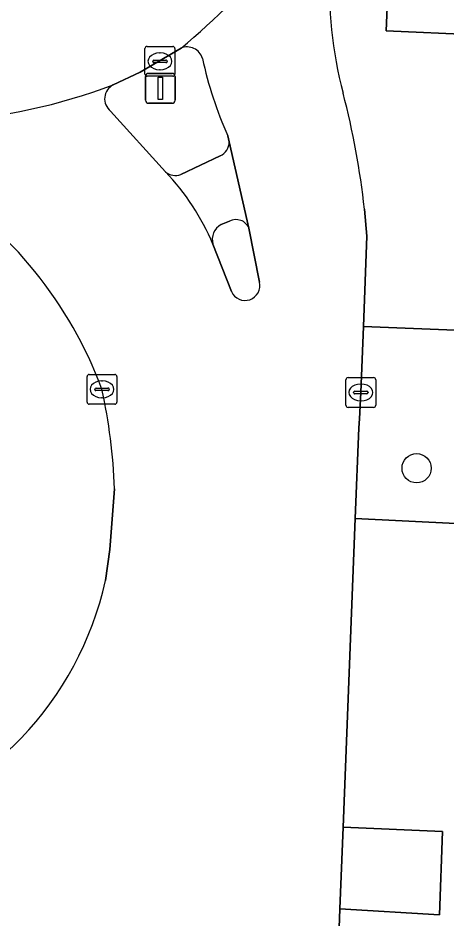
# Model space of a CAD drawing. Extents: x 160888 to 161385, y 386490 to 386908.
# Drawn here: x 161026.16 to 161040.48, y 386677.78 to 386707.9 of the extents above; entities that cross this region are included whole.
import ezdxf

# ---------------------------------------------------------------- set-up
doc = ezdxf.new("R2010")
doc.units = 0
for name, color, linetype in [('IMGEO_Boom', 7, 'Continuous'), ('IMGEO_Groenvoorziening', 7, 'Continuous'), ('IMGEO_Kolk', 7, 'Continuous'), ('IMGEO_Lichtmast', 7, 'Continuous'), ('IMGEO_Rijbaan_lokaal_gesloten', 7, 'Continuous'), ('IMGEO_Rijbaan_lokaal_open', 7, 'Continuous'), ('IMGEO_Verkeerseiland_open', 7, 'Continuous'), ('IMGEO_Voetpad_open', 7, 'Continuous')]:
    doc.layers.add(name, color=color, linetype=linetype)

msp = doc.modelspace()

# ---------------------------------------------------------------- linework, layer by layer
at = {"layer": 'IMGEO_Boom'}
msp.add_circle((161039.501, 386692.845), 0.489, dxfattribs=at)
at = {"layer": 'IMGEO_Groenvoorziening'}
for points in [[(161038.486, 386707.47), (161041.484, 386707.334), (161041.637, 386710.771), (161038.63, 386710.889)], [(161037.718, 386697.581), (161037.634, 386695.381), (161037.585, 386694.495), (161037.565, 386694.192), (161037.447, 386691.163), (161040.809, 386691.004), (161041.069, 386697.455)], [(161037.043, 386680.849), (161036.936, 386678.112), (161040.261, 386677.917), (161040.369, 386680.698)]]:
    msp.add_lwpolyline(points, close=True, dxfattribs=at)
at = {"layer": 'IMGEO_Kolk'}
for p, q in [((161030.409, 386706.023), (161030.409, 386706.875)), ((161030.484, 386706.949), (161031.336, 386706.949)), ((161031.41, 386706.875), (161031.41, 386706.023)), ((161030.711, 386706.492), (161031.109, 386706.492)), ((161030.897, 386706.729), (161030.922, 386706.729)), ((161030.668, 386706.443), (161030.668, 386706.455)), ((161031.106, 386706.406), (161030.708, 386706.406)), ((161031.152, 386706.455), (161031.152, 386706.443)), ((161031.336, 386705.949), (161030.484, 386705.949)), ((161030.92, 386706.169), (161030.895, 386706.169)), ((161028.545, 386695.984), (161029.397, 386695.984)), ((161028.47, 386695.058), (161028.47, 386695.91)), ((161028.958, 386695.764), (161028.983, 386695.764)), ((161029.471, 386695.91), (161029.471, 386695.058)), ((161037.133, 386694.954), (161037.133, 386695.806)), ((161037.208, 386695.88), (161038.06, 386695.88)), ((161037.621, 386695.66), (161037.646, 386695.66)), ((161038.134, 386695.806), (161038.134, 386694.954)), ((161028.729, 386695.478), (161028.729, 386695.49)), ((161029.167, 386695.441), (161028.769, 386695.441)), ((161028.772, 386695.527), (161029.17, 386695.527)), ((161029.213, 386695.49), (161029.213, 386695.478)), ((161037.392, 386695.374), (161037.392, 386695.386)), ((161037.435, 386695.423), (161037.833, 386695.423)), ((161037.876, 386695.386), (161037.876, 386695.374)), ((161028.981, 386695.204), (161028.956, 386695.204)), ((161037.83, 386695.337), (161037.432, 386695.337)), ((161037.644, 386695.1), (161037.619, 386695.1)), ((161029.397, 386694.984), (161028.545, 386694.984)), ((161038.06, 386694.88), (161037.208, 386694.88))]:
    msp.add_line(p, q, dxfattribs=at)
for points in [[(161030.409, 386706.023), (161030.409, 386706.875)], [(161030.484, 386706.949), (161031.336, 386706.949)], [(161031.41, 386706.875), (161031.41, 386706.023)], [(161031.336, 386705.949), (161030.484, 386705.949)], [(161028.545, 386695.984), (161029.397, 386695.984)], [(161028.47, 386695.058), (161028.47, 386695.91)], [(161029.471, 386695.91), (161029.471, 386695.058)], [(161037.133, 386694.954), (161037.133, 386695.806)], [(161037.208, 386695.88), (161038.06, 386695.88)], [(161038.134, 386695.806), (161038.134, 386694.954)], [(161029.397, 386694.984), (161028.545, 386694.984)], [(161038.06, 386694.88), (161037.208, 386694.88)]]:
    msp.add_lwpolyline(points, dxfattribs=at)
for centre, radius, start, end in [((161030.486, 386706.873), 0.0765, 91.552, 178.448), ((161030.486, 386706.873), 0.0765, 91.552, 178.448), ((161031.334, 386706.873), 0.0765, 1.552, 88.448), ((161031.334, 386706.873), 0.0765, 1.552, 88.448), ((161030.708, 386706.452), 0.0403, 85.8775, 175.7526), ((161031.113, 386706.454), 0.0386, 1.7309, 96.639), ((161030.705, 386706.442), 0.0366, 178.938, 274.7102), ((161031.109, 386706.449), 0.043, 264.8664, 352.4533), ((161030.486, 386706.025), 0.0765, 181.552, 268.448), ((161030.486, 386706.025), 0.0765, 181.552, 268.448), ((161031.334, 386706.025), 0.0765, 271.552, 358.448), ((161031.334, 386706.025), 0.0765, 271.552, 358.448), ((161028.547, 386695.908), 0.0765, 91.552, 178.448), ((161028.547, 386695.908), 0.0765, 91.552, 178.448), ((161029.395, 386695.908), 0.0765, 1.552, 88.448), ((161029.395, 386695.908), 0.0765, 1.552, 88.448), ((161037.21, 386695.804), 0.0765, 91.552, 178.448), ((161037.21, 386695.804), 0.0765, 91.552, 178.448), ((161038.058, 386695.804), 0.0765, 1.552, 88.448), ((161038.058, 386695.804), 0.0765, 1.552, 88.448), ((161028.769, 386695.487), 0.0403, 85.8775, 175.7526), ((161028.766, 386695.477), 0.0366, 178.938, 274.7102), ((161029.17, 386695.484), 0.043, 264.8664, 352.4533), ((161029.174, 386695.489), 0.0386, 1.7309, 96.639), ((161037.432, 386695.383), 0.0403, 85.8775, 175.7526), ((161037.429, 386695.373), 0.0366, 178.938, 274.7102), ((161037.833, 386695.38), 0.043, 264.8664, 352.4533), ((161037.837, 386695.385), 0.0386, 1.7309, 96.639), ((161028.547, 386695.06), 0.0765, 181.552, 268.448), ((161028.547, 386695.06), 0.0765, 181.552, 268.448), ((161029.395, 386695.06), 0.0765, 271.552, 358.448), ((161029.395, 386695.06), 0.0765, 271.552, 358.448), ((161037.21, 386694.956), 0.0765, 181.552, 268.448), ((161037.21, 386694.956), 0.0765, 181.552, 268.448), ((161038.058, 386694.956), 0.0765, 271.552, 358.448), ((161038.058, 386694.956), 0.0765, 271.552, 358.448)]:
    msp.add_arc(centre, radius, start, end, dxfattribs=at)
for centre, major_axis, ratio, start_param, end_param in [((161030.896, 386706.449), (-0.387, 0.002), 0.722429, 4.712389, 7.853982), ((161030.921, 386706.449), (-0.39, 0.002), 0.717154, 1.570796, 4.712389), ((161028.957, 386695.484), (-0.387, 0.002), 0.722429, 4.712389, 7.853982), ((161028.982, 386695.484), (-0.39, 0.002), 0.717154, 1.570796, 4.712389), ((161037.62, 386695.38), (-0.387, 0.002), 0.722429, 4.712389, 7.853982), ((161037.645, 386695.38), (-0.39, 0.002), 0.717154, 1.570796, 4.712389)]:
    msp.add_ellipse(centre, major_axis=major_axis, ratio=ratio, start_param=start_param, end_param=end_param, dxfattribs=at)
at = {"layer": 'IMGEO_Lichtmast'}
for p, q in [((161030.427, 386705.148), (161030.427, 386705.948)), ((161030.427, 386705.948), (161030.427, 386705.148)), ((161030.527, 386706.048), (161031.317, 386706.048)), ((161031.317, 386706.048), (161030.527, 386706.048)), ((161031.417, 386705.948), (161031.417, 386705.148)), ((161031.417, 386705.148), (161031.417, 386705.948)), ((161031.317, 386705.048), (161030.527, 386705.048)), ((161030.527, 386705.048), (161031.317, 386705.048))]:
    msp.add_line(p, q, dxfattribs=at)
msp.add_lwpolyline([(161030.847, 386705.923), (161030.997, 386705.923), (161030.997, 386705.173), (161030.847, 386705.173), (161030.847, 386705.923)], dxfattribs=at)
for centre, start, end in [((161030.527, 386705.948), 90, 180), ((161030.527, 386705.948), 90, 180), ((161031.317, 386705.948), 0, 90), ((161031.317, 386705.948), 360, 90), ((161030.527, 386705.148), 180, 270), ((161030.527, 386705.148), 180, 270), ((161031.317, 386705.148), 270, 0), ((161031.317, 386705.148), 270, 0)]:
    msp.add_arc(centre, 0.1, start, end, dxfattribs=at)
at = {"layer": 'IMGEO_Rijbaan_lokaal_gesloten'}
msp.add_lwpolyline([(161029.349, 386705.663), (161030.244, 386706.085), (161031.615, 386706.889)], dxfattribs=at)
for centre, radius, start, end in [((161015.872, 386725.859), 24.652, 309.6887, 330.8089), ((161022.461, 386723.967), 19.558, 256.7803, 290.6229)]:
    msp.add_arc(centre, radius, start, end, dxfattribs=at)
at = {"layer": 'IMGEO_Rijbaan_lokaal_open'}
for points in [[(161031.101, 386702.755), (161029.256, 386704.789)], [(161033.183, 386703.959), (161033.228, 386703.762), (161033.89, 386700.876), (161034.24, 386699.069)], [(160950.897, 386677.422), (160972.245, 386676.687), (161036.781, 386674.177), (161036.84, 386675.667), (161036.849, 386675.884), (161036.936, 386678.112), (161037.043, 386680.849), (161037.447, 386691.163), (161037.565, 386694.192), (161037.585, 386694.495), (161037.634, 386695.381), (161037.718, 386697.581), (161037.833, 386700.602), (161037.755, 386701.504)], [(161033.302, 386698.75), (161032.685, 386700.339)], [(161029.388, 386692.163), (161029.236, 386690.126), (161029.087, 386689.088)]]:
    msp.add_lwpolyline(points, dxfattribs=at)
for centre, radius, start, end in [((161015.872, 386725.859), 24.652, 309.6887, 330.8089), ((161051.098, 386709.029), 14.524, 160.6705, 194.5328), ((161031.821, 386706.397), 0.534, 16.5932, 112.7282), ((161044.857, 386709.225), 12.807, 192.0599, 204.2782), ((161022.461, 386723.967), 19.558, 256.7803, 290.6229), ((161029.577, 386705.197), 0.519, 116.0669, 231.7854), ((161012.025, 386698.762), 25.875, 6.083, 14.828), ((161025.078, 386697.079), 8.276, 23.1988, 43.3013), ((161015.756, 386690.556), 14.104, 20.4923, 57.4104), ((161033.757, 386698.952), 0.497, 203.9388, 13.626), ((161010.964, 386691.532), 18.435, 1.9617, 12.4111), ((161018.278, 386691.49), 11.073, 284.9164, 347.4728)]:
    msp.add_arc(centre, radius, start, end, dxfattribs=at)
at = {"layer": 'IMGEO_Verkeerseiland_open'}
for points in [[(161031.615, 386706.889), (161030.244, 386706.085), (161029.349, 386705.663)], [(161029.256, 386704.789), (161031.101, 386702.755)], [(161033.228, 386703.762), (161033.183, 386703.959)], [(161031.606, 386702.67), (161032.925, 386703.29)], [(161033.236, 386701.106), (161032.961, 386700.992)], [(161034.24, 386699.069), (161033.89, 386700.876)], [(161032.685, 386700.339), (161033.302, 386698.75)], [(161029.087, 386689.088), (161029.236, 386690.126), (161029.388, 386692.163)]]:
    msp.add_lwpolyline(points, dxfattribs=at)
for centre, radius, start, end in [((161031.821, 386706.397), 0.534, 16.5932, 112.7282), ((161044.857, 386709.225), 12.807, 192.0599, 204.2782), ((161029.577, 386705.197), 0.519, 116.0669, 231.7854), ((161032.727, 386703.75), 0.501, 293.2565, 1.3467), ((161031.422, 386703.122), 0.488, 228.7927, 292.0987), ((161015.756, 386690.556), 14.104, 20.4923, 57.4104), ((161033.457, 386700.688), 0.472, 23.4105, 117.8378), ((161033.216, 386700.499), 0.555, 117.389, 196.7869), ((161033.757, 386698.952), 0.497, 203.9388, 13.626), ((161010.964, 386691.532), 18.435, 1.9617, 12.4111), ((161018.278, 386691.49), 11.073, 284.9164, 347.4728)]:
    msp.add_arc(centre, radius, start, end, dxfattribs=at)
at = {"layer": 'IMGEO_Voetpad_open'}
msp.add_lwpolyline([(161041.484, 386707.334), (161038.486, 386707.47), (161038.63, 386710.889), (161041.637, 386710.771)], close=True, dxfattribs=at)
for points in [[(161033.89, 386700.876), (161033.228, 386703.762)], [(161032.925, 386703.29), (161031.606, 386702.67)], [(161037.755, 386701.504), (161037.833, 386700.602), (161037.718, 386697.581), (161041.069, 386697.455), (161040.809, 386691.004), (161037.447, 386691.163), (161037.043, 386680.849), (161040.369, 386680.698), (161040.261, 386677.917), (161036.936, 386678.112), (161036.849, 386675.884), (161036.84, 386675.667), (161037.594, 386675.635), (161037.439, 386671.94)], [(161032.961, 386700.992), (161033.236, 386701.106)]]:
    msp.add_lwpolyline(points, dxfattribs=at)
for centre, radius, start, end in [((161051.098, 386709.029), 14.524, 160.6705, 194.5328), ((161012.025, 386698.762), 25.875, 6.083, 14.828), ((161032.727, 386703.75), 0.501, 293.2565, 1.3467), ((161031.422, 386703.122), 0.488, 228.7927, 292.0987), ((161025.078, 386697.079), 8.276, 23.1988, 43.3013), ((161033.457, 386700.688), 0.472, 23.4105, 117.8378), ((161033.216, 386700.499), 0.555, 117.389, 196.7869)]:
    msp.add_arc(centre, radius, start, end, dxfattribs=at)

doc.saveas('drawing.dxf')
